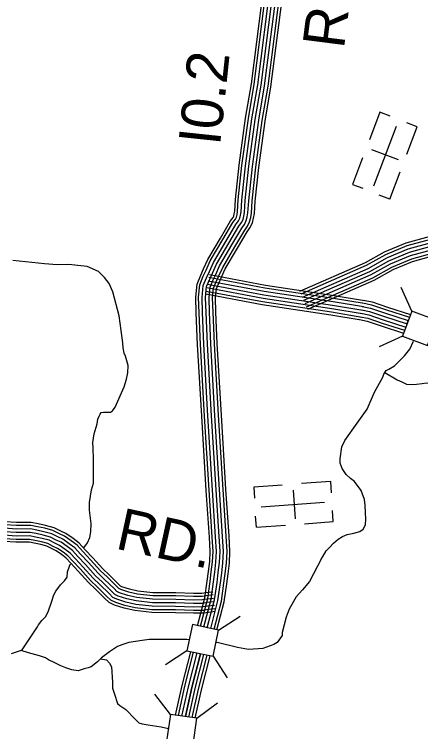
# Model space of a CAD drawing. Extents: x 1788175 to 1969470, y 584502 to 738744.
# Drawn here: x 1895560 to 1899160, y 617993 to 624345 of the extents above; entities that cross this region are included whole.
import ezdxf

# ---------------------------------------------------------------- set-up
doc = ezdxf.new("R2010")
doc.units = 0
for name, color, linetype in [('DESIGN - ROW - Right-of-Way and Easement Labels', 7, 'Continuous'), ('DESIGN - TRAFFIC CONTROL PERMANENT - Signalization', 7, 'Continuous'), ('DESIGN - TRANSPORTATION - Text', 7, 'Continuous'), ('DESIGN - UTILITIES - Cable (Underground) with Text', 7, 'Continuous'), ('SURVEY - CONTROL with Text', 7, 'Continuous'), ('SURVEY - DRAINAGE - Storm Sewer', 7, 'Continuous'), ('SURVEY - TRANSPORTATION - Roads', 7, 'Continuous')]:
    doc.layers.add(name, color=color, linetype=linetype)

msp = doc.modelspace()

# ---------------------------------------------------------------- linework, layer by layer
at = {"layer": 'DESIGN - TRANSPORTATION - Text'}
for points in [[(1896174.6, 619620.6), (1896208, 619665.2), (1896229.4, 619713.5), (1896238.7, 619761.7), (1896239.8, 619835.8), (1896224.2, 619955.8), (1896225.3, 620023.9), (1896241.9, 620134.2), (1896261, 620194.6), (1896261.9, 620282.7), (1896262.2, 620408.9), (1896259, 620502.9), (1896254.4, 620552.9), (1896267.3, 620629.2), (1896294.1, 620719.7), (1896299.6, 620759.8), (1896311.2, 620788), (1896319, 620806.2), (1896328.8, 620820.3), (1896350.7, 620822.7), (1896378.7, 620823), (1896410.7, 620821.5), (1896428.5, 620833.8), (1896452.1, 620868.1), (1896531.7, 621045.5), (1896554.8, 621113.9), (1896564, 621170.1), (1896569.2, 621234.3), (1896544.1, 621318), (1896533.8, 621345.9), (1896525.2, 621391.8), (1896520.6, 621435.8), (1896516, 621481.8), (1896487.5, 621675.7), (1896432.7, 621889.2), (1896399.8, 621960.8), (1896359.1, 622016.3), (1896306.5, 622067.6), (1896205.9, 622112.2), (1896121.9, 622121), (1896043.8, 622129.9), (1895939.9, 622126.5), (1895825.9, 622134.9), (1895547.7, 622165)], [(1898823.7, 621133.8), (1898834, 621157.5), (1898853.3, 621190), (1898877, 621204.5), (1898928.3, 621233.8), (1899016.4, 621320), (1899064.4, 621381.3), (1899097.7, 621451.7)], [(1898842.8, 621172.4), (1898950.5, 621108), (1898992.1, 621092.4), (1899033.6, 621071.6), (1899080.3, 621066.4), (1899121.8, 621071.6), (1899173.8, 621076.8), (1899210.1, 621082), (1899365.8, 621056), (1899438.5, 621030.1), (1899516.4, 621009.3), (1899594.3, 620983.4), (1899656.6, 620973), (1899759.6, 620962.3), (1899847.6, 620967.5), (1899907.1, 620980.5), (1899948.6, 621014.1), (1899966.7, 621065.9), (1899982.2, 621154)], [(1898670.7, 619824.4), (1898673.6, 619876.6), (1898672.4, 619930.6), (1898666.9, 619998.6), (1898661.7, 620050.6), (1898632, 620128), (1898574.2, 620208.9), (1898537.6, 620236.1), (1898498.9, 620271.2), (1898463.7, 620322.5), (1898446.6, 620372.2), (1898445.8, 620410.2), (1898462.5, 620516.5), (1898487.3, 620570.5), (1898596.9, 620725.1), (1898684.9, 620850.3), (1898749.8, 620998.7), (1898823.7, 621133.8)], [(1898281, 619526.8), (1898289, 619539.1), (1898323.8, 619594), (1898351.1, 619624.7), (1898386.3, 619661.6), (1898427.5, 619696.6), (1898467, 619721.5), (1898508.6, 619738.5), (1898568.3, 619751.9), (1898622, 619767.2), (1898649.5, 619787.9), (1898670.7, 619824.4)], [(1898281, 619526.8), (1898174.6, 619322.1), (1898111.7, 619250.1), (1898057.7, 619187.2), (1897994.8, 619079.3), (1897967.8, 619007.3), (1897931.8, 618872.4), (1897931.8, 618845.5), (1897886.9, 618782.5), (1897859.9, 618764.5), (1897761, 618728.6), (1897635.1, 618719.6), (1897536.2, 618737.5), (1897356.3, 618782.5), (1897346.4, 618783.4)], [(1895622.5, 618710.1), (1895766.1, 618921.9), (1895774.7, 618938.2), (1895803.4, 618976.5), (1895836.9, 619011.1), (1895858.3, 619053.4), (1895889.1, 619140), (1895910.3, 619204.3), (1895925.9, 619236.6), (1895967.1, 619293.3), (1896004.6, 619327.8), (1896026.2, 619360.2), (1896031.5, 619408.3), (1896048.9, 619458.6), (1896058.5, 619478.6)], [(1897108.7, 618807.3), (1897086.5, 618809.5), (1897014.6, 618809.5), (1896879.7, 618809.5), (1896843.7, 618809.5), (1896753.8, 618809.5), (1896690.8, 618800.5), (1896573.9, 618782.5), (1896520, 618764.5), (1896475, 618746.5), (1896403.1, 618701.6), (1896331.1, 618647.6), (1896295.2, 618611.7), (1896241.2, 618566.7), (1896214.2, 618557.7), (1896178.3, 618548.7), (1896124.3, 618530.7), (1896070.4, 618539.7), (1896016.4, 618557.7), (1895971.4, 618575.7), (1895917.5, 618602.7), (1895863.5, 618629.6), (1895836.5, 618647.6), (1895782.6, 618665.6), (1895683.7, 618692.6), (1895620.7, 618710.6), (1895584.8, 618701.6), (1895530.8, 618681.3)], [(1896322.2, 618638.6), (1896376.1, 618629.6), (1896403.1, 618600.4), (1896421.1, 618566.7), (1896430.1, 618431.8), (1896430.1, 618377.8), (1896448, 618323.9), (1896475, 618243), (1896493, 618225), (1896520, 618207), (1896547, 618189), (1896627.9, 618108.1), (1896663.9, 618072.1), (1896690.8, 618063.1), (1896744.8, 618054.1), (1896861.7, 618036.1), (1896924.6, 618022.1)]]:
    msp.add_lwpolyline(points, dxfattribs=at)
at = {"layer": 'DESIGN - UTILITIES - Cable (Underground) with Text'}
for p, q in [((1898797.6, 623478.4), (1898705, 623234.6)), ((1898890.8, 623442.9), (1898798.2, 623478.1)), ((1899129.3, 623348), (1899036.1, 623383.5)), ((1899038, 623108.1), (1899129.2, 623348.1)), ((1898964.8, 623056.3), (1898727.7, 623146.4)), ((1898644.2, 623074.7), (1898554.9, 622839.7)), ((1898886.5, 622709.4), (1898978.2, 622950.7)), ((1898555, 622839.7), (1898646.8, 622804.8)), ((1898886.3, 622709.5), (1898793.4, 622744.8)), ((1898362.9, 620208.8), (1898102.8, 620189.6)), ((1898370.3, 620109.4), (1898363, 620208.3)), ((1897932.3, 620176.9), (1897681.5, 620158.3)), ((1897681.6, 620158.2), (1897688.9, 620060.2)), ((1898051.4, 619878.7), (1898032.6, 620131.6)), ((1898385.3, 619853.2), (1898377.9, 619952.7)), ((1897703.9, 619802.9), (1897696.6, 619902.1)), ((1897703.9, 619802.7), (1897961.3, 619821.9)), ((1898129.3, 619834.3), (1898385.3, 619853.3))]:
    msp.add_line(p, q, dxfattribs=at)
for points in [[(1898942.8, 623351.1), (1898742.8, 622824.8)], [(1898309.1, 620023.4), (1897747.6, 619981.8)]]:
    msp.add_lwpolyline(points, dxfattribs=at)
at = {"layer": 'SURVEY - CONTROL with Text'}
for points in [[(1897183.8, 618931.7), (1897248.3, 619178.1), (1897269.5, 619327), (1897280.3, 619412.3), (1897290.7, 619499.3), (1897295.1, 619587.8), (1897287.7, 619714.9), (1897260.3, 620128.9), (1897219.7, 620785.6), (1897183.4, 621420.9), (1897171.7, 621702.3), (1897167.9, 621840.1), (1897178.2, 621956.9), (1897211.3, 622035.3), (1897236.9, 622090.6), (1897273.6, 622173), (1897385.7, 622363.1), (1897475.9, 622516.2), (1897497.4, 622545.7), (1897503.8, 622558.9), (1897508.5, 622577.4), (1897512.7, 622601.6), (1897519.1, 622704.9), (1897551.5, 623011), (1897608.5, 623427.1), (1897660.5, 623729.9), (1897776.4, 624638.5)], [(1897208, 618926.6), (1897272.6, 619173.2), (1897294, 619323.7), (1897304.8, 619409.3), (1897315.4, 619497.2), (1897319.9, 619587.9), (1897312.3, 619716.4), (1897285, 620130.5), (1897244.4, 620787.1), (1897208.1, 621422.1), (1897196.4, 621703.2), (1897192.6, 621839.4), (1897202.5, 621950.9), (1897233.9, 622025.3), (1897259.4, 622080.3), (1897295.6, 622161.7), (1897407, 622350.6), (1897496.6, 622502.6), (1897518.7, 622532.9), (1897527.1, 622550.4), (1897532.6, 622572.2), (1897537.2, 622598.7), (1897543.7, 622702.8), (1897576, 623008), (1897632.9, 623423.4), (1897685, 623726.2), (1897800.9, 624635.5)], [(1897238.4, 618920.3), (1897303.1, 619167.1), (1897324.8, 619319.6), (1897335.6, 619405.5), (1897346.3, 619494.6), (1897350.9, 619588.1), (1897343.3, 619718.3), (1897315.9, 620132.5), (1897275.4, 620788.9), (1897239.1, 621423.6), (1897227.4, 621704.3), (1897223.6, 621838.4), (1897232.9, 621943.3), (1897262.2, 622012.8), (1897287.6, 622067.5), (1897323.2, 622147.5), (1897433.7, 622334.8), (1897522.6, 622485.6), (1897545.4, 622516.9), (1897556.4, 622539.8), (1897563, 622565.8), (1897568.1, 622595), (1897574.6, 622700.3), (1897606.8, 623004.3), (1897663.6, 623418.6), (1897715.6, 623721.6), (1897831.7, 624631.7)], [(1897268.8, 618913.9), (1897333.5, 619160.9), (1897355.5, 619315.4), (1897366.4, 619401.7), (1897377.2, 619492), (1897381.9, 619588.2), (1897374.2, 619720.3), (1897346.8, 620134.5), (1897306.3, 620790.8), (1897270, 621425.1), (1897258.4, 621705.4), (1897254.7, 621837.5), (1897263.4, 621935.7), (1897290.6, 622000.2), (1897315.9, 622054.7), (1897350.8, 622133.3), (1897460.4, 622319.1), (1897548.5, 622468.5), (1897572.1, 622500.9), (1897585.7, 622529.1), (1897593.3, 622559.3), (1897598.9, 622591.4), (1897605.5, 622697.7), (1897637.6, 623000.5), (1897694.2, 623413.9), (1897746.3, 623717.1), (1897862.5, 624628)], [(1897299.2, 618907.6), (1897363.9, 619154.8), (1897386.2, 619311.3), (1897397.1, 619397.9), (1897408.1, 619489.4), (1897413, 619588.3), (1897405.2, 619722.2), (1897377.8, 620136.4), (1897337.2, 620792.6), (1897301, 621426.7), (1897289.4, 621706.4), (1897285.7, 621836.5), (1897293.8, 621928.2), (1897318.9, 621987.7), (1897344.1, 622041.8), (1897378.4, 622119), (1897487.1, 622303.3), (1897574.4, 622451.5), (1897598.8, 622484.9), (1897615, 622518.5), (1897623.7, 622552.8), (1897629.7, 622587.8), (1897636.4, 622695.1), (1897668.4, 622996.8), (1897724.9, 623409.2), (1897777, 623712.5), (1897893.2, 624624.2)], [(1897329.5, 618901.3), (1897394.4, 619148.7), (1897416.9, 619307.2), (1897427.9, 619394.2), (1897439, 619486.8), (1897444, 619588.5), (1897436.1, 619724.1), (1897408.7, 620138.4), (1897368.2, 620794.5), (1897332, 621428.2), (1897320.4, 621707.5), (1897316.8, 621835.6), (1897324.3, 621920.6), (1897347.3, 621975.1), (1897372.3, 622029), (1897406, 622104.8), (1897513.8, 622287.6), (1897600.4, 622434.5), (1897625.5, 622468.9), (1897644.3, 622507.9), (1897654, 622546.4), (1897660.6, 622584.2), (1897667.3, 622692.5), (1897699.2, 622993.1), (1897755.5, 623404.4), (1897807.6, 623707.9), (1897924, 624620.4)], [(1897354.7, 618896), (1897419.6, 619143.6), (1897442.4, 619303.8), (1897453.4, 619391), (1897464.7, 619484.6), (1897469.8, 619588.6), (1897461.8, 619725.7), (1897434.4, 620140.1), (1897393.9, 620796), (1897357.7, 621429.5), (1897346.1, 621708.4), (1897342.5, 621834.8), (1897349.6, 621914.3), (1897370.8, 621964.7), (1897395.7, 622018.3), (1897428.9, 622093), (1897536, 622274.5), (1897621.9, 622420.3), (1897647.6, 622455.7), (1897668.6, 622499), (1897679.2, 622541), (1897686.2, 622581.1), (1897693, 622690.3), (1897724.7, 622990), (1897780.9, 623400.5), (1897833.1, 623704.1), (1897949.5, 624617.3)], [(1896988.7, 618138.7), (1897047.2, 618403.1), (1897123.7, 618701.5)], [(1897013.2, 618135.2), (1897071.3, 618397.4), (1897147.9, 618696.4)], [(1897044, 618130.9), (1897101.4, 618390.2), (1897178.3, 618690.1)], [(1897074.8, 618126.6), (1897131.6, 618383), (1897208.7, 618683.8)], [(1897105.6, 618122.3), (1897161.8, 618375.8), (1897239.1, 618677.4)], [(1897208.7, 618683.8), (1897131.6, 618383)], [(1897136.4, 618117.9), (1897191.9, 618368.6), (1897269.4, 618671.1)], [(1897161.9, 618114.3), (1897216.9, 618362.6), (1897294.6, 618665.9)], [(1897131.6, 618383), (1897074.8, 618126.6)]]:
    msp.add_lwpolyline(points, dxfattribs=at)
at = {"layer": 'SURVEY - DRAINAGE - Storm Sewer'}
for p, q in [((1899081.5, 621718.2), (1898987.6, 621925)), ((1898998, 621495.7), (1898791.2, 621401.8)), ((1897369.3, 618893), (1897559.3, 619017.5)), ((1897088.2, 618708.9), (1896898.2, 618584.4)), ((1897320.8, 618660.4), (1897445.3, 618470.4)), ((1896942, 618145.3), (1896805.3, 618326.7)), ((1897177.2, 618112.2), (1897358.6, 618248.9))]:
    msp.add_line(p, q, dxfattribs=at)
for points in [[(1898998, 621495.7), (1899220.5, 621412.2), (1899304, 621634.7), (1899081.5, 621718.2)], [(1897136.7, 618941.5), (1897088.2, 618708.9), (1897320.8, 618660.4), (1897369.3, 618893)], [(1896942, 618145.3), (1896908.9, 617910), (1897144.2, 617876.9), (1897177.2, 618112.2)]]:
    msp.add_lwpolyline(points, close=True, dxfattribs=at)
at = {"layer": 'SURVEY - TRANSPORTATION - Roads'}
for points in [[(1899573.7, 622498.9), (1899564.5, 622431.1), (1899532.7, 622408.8), (1899504.8, 622404.3), (1899242.6, 622378.2), (1899028.7, 622318.8), (1898837.2, 622239.1), (1898666.8, 622143.7), (1898086.4, 621890.2)], [(1899599.2, 622495.5), (1899589.3, 622423.1), (1899588.1, 622419.5), (1899583.6, 622413.2), (1899542.6, 622384.3), (1899508, 622378.8), (1899247.4, 622352.9), (1899037.1, 622294.4), (1898848.4, 622216), (1898678.3, 622120.7), (1898096.7, 621866.7)], [(1899629.9, 622491.3), (1899619.6, 622415.9), (1899616, 622405.2), (1899605.9, 622390.9), (1899554.6, 622354.8), (1899512, 622348.1), (1899253.1, 622322.3), (1899047.3, 622265.1), (1898862, 622188), (1898692.1, 622092.9), (1898109.1, 621838.3)], [(1899660.6, 622487.1), (1899649.9, 622408.7), (1899643.8, 622390.9), (1899628.1, 622368.7), (1899566.5, 622325.3), (1899515.9, 622317.3), (1899258.8, 622291.7), (1899057.4, 622235.7), (1898875.6, 622160.1), (1898705.9, 622065.1), (1898121.5, 621809.9)], [(1899660.6, 622487.1), (1899649.9, 622408.7), (1899643.8, 622390.9), (1899628.1, 622368.7), (1899566.5, 622325.3), (1899515.9, 622317.3), (1899258.8, 622291.7), (1899057.4, 622235.7), (1898875.6, 622160.1), (1898705.9, 622065.1), (1898121.5, 621809.9)], [(1899691.3, 622482.9), (1899680.2, 622401.5), (1899671.7, 622376.7), (1899650.4, 622346.4), (1899578.5, 622295.8), (1899519.9, 622286.6), (1899264.6, 622261.1), (1899067.5, 622206.3), (1898889.1, 622132.2), (1898719.7, 622037.3), (1898134, 621781.4)], [(1899722, 622478.8), (1899710.6, 622394.2), (1899699.6, 622362.4), (1899672.6, 622324.2), (1899590.5, 622266.3), (1899523.8, 622255.8), (1899270.3, 622230.5), (1899077.7, 622177), (1898902.7, 622104.3), (1898733.5, 622009.5), (1898146.4, 621753)], [(1899746.5, 622475.4), (1899734.7, 622388.5), (1899721.8, 622351), (1899690.3, 622306.4), (1899600, 622242.8), (1899527, 622231.3), (1899274.9, 622206.2), (1899085.8, 622153.6), (1898913.5, 622082), (1898744.5, 621987.3), (1898156.3, 621730.4)], [(1897287.7, 622040.9), (1897783.8, 621948.3), (1898392.2, 621856.9), (1898662, 621811.8)], [(1897277.5, 621986.1), (1897774.5, 621893.3), (1898383.4, 621801.9), (1898652.8, 621756.9)], [(1897283.1, 622016.6), (1897779.7, 621923.9), (1898388.3, 621832.5), (1898657.9, 621787.4)], [(1897266.1, 621925.1), (1897764.2, 621832.2), (1898373.7, 621740.6), (1898642.6, 621695.7)], [(1897271.8, 621955.6), (1897769.4, 621862.7), (1898378.6, 621771.3), (1898647.7, 621726.3)], [(1897271.8, 621955.6), (1897769.4, 621862.7), (1898378.6, 621771.3), (1898647.7, 621726.3)], [(1897255.7, 621869.4), (1897754.8, 621776.2), (1898364.8, 621684.6), (1898633.2, 621639.8)], [(1897260.4, 621894.7), (1897759.1, 621801.6), (1898368.9, 621710), (1898637.4, 621665.1)], [(1898647.2, 621789.2), (1898722.9, 621774.3), (1898858, 621729.2), (1899061.1, 621663.7)], [(1898652, 621813.4), (1898729.2, 621798.2), (1898865.7, 621752.7), (1899069.8, 621686.8)], [(1898635.2, 621728.4), (1898707, 621714.2), (1898838.6, 621670.3), (1899039.9, 621605.3), (1899047.1, 621626.4)], [(1898635.2, 621728.4), (1898707, 621714.2), (1898838.6, 621670.3), (1899039.9, 621605.3)], [(1898641.2, 621758.8), (1898714.9, 621744.2), (1898848.3, 621699.7), (1899050.2, 621634.6)], [(1898623.2, 621667.5), (1898691.1, 621654.2), (1898819.3, 621611.4), (1899017.4, 621547.4)], [(1898629.2, 621697.9), (1898699.1, 621684.2), (1898829, 621640.8), (1899028.3, 621576.5)], [(1898618.2, 621642.3), (1898684.5, 621629.2), (1898811.3, 621587), (1899008.4, 621523.3)], [(1897321.9, 619203.9), (1897260.2, 619197.2), (1897223.2, 619191.1), (1897147.4, 619190), (1896989.9, 619195.7), (1896786.3, 619196.8), (1896650.7, 619212), (1896572.6, 619229.5), (1896502.3, 619252.5), (1896486.1, 619259.8), (1896465.3, 619281.5), (1896381.1, 619363.5), (1896323.8, 619417.4), (1896235.8, 619514.9), (1896168.8, 619586.2), (1896116.7, 619643.3), (1896064.5, 619683.1), (1896004.4, 619724.2), (1895958.7, 619745.2), (1895901.7, 619775), (1895829.3, 619794.3), (1895765.1, 619807.9), (1895706.7, 619819), (1895578.4, 619818.6), (1895474, 619825.1)], [(1897319.1, 619229.4), (1897256.7, 619222.6), (1897220.9, 619216.7), (1897147.7, 619215.7), (1896990.5, 619221.4), (1896787.8, 619222.5), (1896654.9, 619237.4), (1896579.4, 619254.3), (1896511.6, 619276.5), (1896501.2, 619281.2), (1896483.6, 619299.6), (1896398.9, 619382.1), (1896342.2, 619435.4), (1896254.8, 619532.3), (1896187.7, 619603.6), (1896134.1, 619662.4), (1896079.6, 619703.9), (1896017.1, 619746.7), (1895970.1, 619768.3), (1895911, 619799.1), (1895835.3, 619819.3), (1895770.2, 619833.1), (1895709, 619844.7), (1895579.2, 619844.3), (1895474.6, 619850.9)], [(1897328.6, 619142.2), (1897268.6, 619135.7), (1897228.7, 619129.1), (1897146.7, 619128), (1896988.6, 619133.7), (1896782.6, 619134.8), (1896640.4, 619150.8), (1896556.2, 619169.6), (1896479.8, 619194.6), (1896449.7, 619208.2), (1896421.3, 619237.8), (1896338.2, 619318.8), (1896279.5, 619374), (1896190.2, 619472.9), (1896123.3, 619544), (1896074.6, 619597.4), (1896028.2, 619632.8), (1895973.7, 619670.1), (1895931.4, 619689.5), (1895879.1, 619716.8), (1895814.9, 619733.9), (1895752.9, 619747.1), (1895700.9, 619757), (1895576.6, 619756.6), (1895472.5, 619763.1)], [(1897328.6, 619142.2), (1897268.6, 619135.7), (1897228.7, 619129.1), (1897146.7, 619128), (1896988.6, 619133.7), (1896782.6, 619134.8), (1896640.4, 619150.8), (1896556.2, 619169.6), (1896479.8, 619194.6), (1896449.7, 619208.2), (1896421.3, 619237.8), (1896338.2, 619318.8), (1896279.5, 619374), (1896190.2, 619472.9), (1896123.3, 619544), (1896074.6, 619597.4), (1896028.2, 619632.8), (1895973.7, 619670.1), (1895931.4, 619689.5), (1895879.1, 619716.8), (1895814.9, 619733.9), (1895752.9, 619747.1), (1895700.9, 619757), (1895576.6, 619756.6), (1895472.5, 619763.1)], [(1897325.2, 619173.1), (1897264.4, 619166.4), (1897225.9, 619160.1), (1897147.1, 619159), (1896989.3, 619164.7), (1896784.4, 619165.8), (1896645.5, 619181.4), (1896564.4, 619199.6), (1896491.1, 619223.5), (1896467.9, 619234), (1896443.3, 619259.6), (1896359.7, 619341.2), (1896301.7, 619395.7), (1896213, 619493.9), (1896146.1, 619565.1), (1896095.6, 619620.4), (1896046.3, 619658), (1895989, 619697.2), (1895945.1, 619717.4), (1895890.4, 619745.9), (1895822.1, 619764.1), (1895759, 619777.5), (1895703.8, 619788), (1895577.5, 619787.6), (1895473.2, 619794.1)], [(1897335.3, 619080.6), (1897277, 619074.3), (1897234.2, 619067.2), (1897146, 619065.9), (1896987.3, 619071.7), (1896779, 619072.8), (1896630.2, 619089.6), (1896539.7, 619109.8), (1896457.4, 619136.7), (1896413.2, 619156.6), (1896377.2, 619194.2), (1896295.4, 619274), (1896235.2, 619330.6), (1896144.7, 619430.9), (1896077.8, 619501.9), (1896032.6, 619551.5), (1895991.9, 619582.5), (1895943, 619616), (1895904.1, 619633.8), (1895856.5, 619658.7), (1895800.4, 619673.6), (1895740.7, 619686.3), (1895695.2, 619695), (1895574.7, 619694.6), (1895471, 619701.1)], [(1897332, 619111.4), (1897272.8, 619105), (1897231.5, 619098.2), (1897146.4, 619097), (1896988, 619102.7), (1896780.8, 619103.8), (1896635.3, 619120.2), (1896547.9, 619139.7), (1896468.6, 619165.6), (1896431.4, 619182.4), (1896399.3, 619216), (1896316.8, 619296.4), (1896257.4, 619352.3), (1896167.4, 619451.9), (1896100.6, 619523), (1896053.6, 619574.5), (1896010, 619607.7), (1895958.3, 619643), (1895917.8, 619661.7), (1895867.8, 619687.7), (1895807.6, 619703.8), (1895746.8, 619716.7), (1895698, 619726), (1895575.6, 619725.6), (1895471.7, 619732.1)], [(1897338, 619056), (1897280.4, 619049.8), (1897236.4, 619042.5), (1897145.7, 619041.2), (1896986.8, 619047), (1896777.5, 619048.1), (1896626.1, 619065.2), (1896533.2, 619085.9), (1896448.5, 619113.6), (1896398.7, 619136), (1896359.7, 619176.8), (1896278.3, 619256.1), (1896217.5, 619313.3), (1896126.5, 619414.1), (1896059.7, 619485.1), (1896015.8, 619533.2), (1895977.4, 619562.5), (1895930.8, 619594.4), (1895893.3, 619611.6), (1895847.5, 619635.5), (1895794.7, 619649.6), (1895735.8, 619662.1), (1895692.9, 619670.2), (1895574, 619669.9), (1895470.4, 619676.4)]]:
    msp.add_lwpolyline(points, dxfattribs=at)

# ---------------------------------------------------------------- texts
at = {"layer": 'DESIGN - ROW - Right-of-Way and Easement Labels'}
for rotation, p in [(82.73239, (1898479.2, 624033.2)), (347.70048, (1896445.3, 619616.5))]:
    msp.add_text('RD.', height=370, rotation=rotation, dxfattribs=at).set_placement(p)
at = {"layer": 'DESIGN - TRAFFIC CONTROL PERMANENT - Signalization'}
msp.add_text('I0.2', height=369.6, rotation=83.95638, dxfattribs=at).set_placement((1897381.2, 623175.7))

doc.saveas('drawing.dxf')
